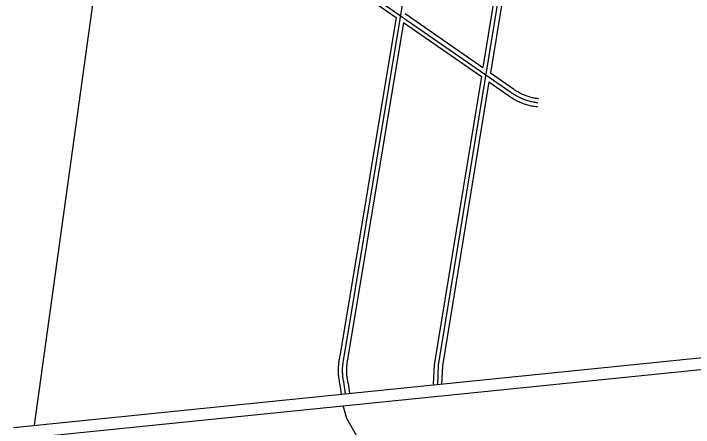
# Model space of a CAD drawing. Extents: x 3313442 to 3351311, y 721974 to 747360.
# Drawn here: x 3344521 to 3346991, y 736898 to 738402 of the extents above; entities that cross this region are included whole.
import ezdxf

# ---------------------------------------------------------------- set-up
doc = ezdxf.new("R2010")
doc.units = 0
doc.layers.add('V-ROAD-CNTR', color=7, linetype='Continuous')

msp = doc.modelspace()

# ---------------------------------------------------------------- linework, layer by layer
at = {"layer": 'V-ROAD-CNTR'}
for points in [[(3346128.0187064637, 739608.9167550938), (3345721.0955203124, 737154.4146641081)], [(3346427.2841079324, 739344.292284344), (3346063.951834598, 737123.639725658), (3346060.6788411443, 737054.237864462)], [(3346412.481137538, 739346.7142795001), (3346225.7265110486, 738205.2905623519)], [(3346442.0870783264, 739341.8702891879), (3346253.02545645, 738186.3406002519)], [(3344596.9317686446, 736905.5351618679), (3344840.21828207, 738662.3176482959)], [(3345550.93186064, 738637.2046985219), (3345910.352141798, 738387.6991975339)], [(3345559.4858435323, 738649.526673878), (3346327.986306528, 738116.0427408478)], [(3345910.3531417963, 738387.700197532), (3345706.297549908, 737156.8676592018)], [(3345943.052076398, 738401.519169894), (3346225.7265110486, 738205.2905623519)], [(3345937.624087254, 738368.7702353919), (3345735.893490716, 737151.961669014)], [(3345937.623087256, 738368.7682353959), (3346220.36052178, 738172.4956279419)], [(3346220.361521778, 738172.4956279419), (3346049.008864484, 737125.209722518), (3346045.69587111, 737054.9448630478)], [(3346253.0244564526, 738186.3396002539), (3346336.54028942, 738128.364716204)], [(3346247.659467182, 738153.5456658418), (3346078.8948047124, 737122.0697287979), (3346075.661811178, 737053.530865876)], [(3346247.6584671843, 738153.5456658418), (3346319.432323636, 738103.720765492)], [(3346327.986306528, 738116.0427408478), (3346331.2353000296, 738113.6987455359), (3346334.531293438, 738111.420750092), (3346337.871286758, 738109.2087545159), (3346341.2552799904, 738107.063758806), (3346344.681273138, 738104.9857629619), (3346348.148266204, 738102.9777669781), (3346351.6542591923, 738101.039770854), (3346355.1982521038, 738099.170774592), (3346358.7792449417, 738097.3737781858), (3346362.39523771, 738095.648781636), (3346366.044230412, 738093.995784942), (3346369.7262230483, 738092.4167881), (3346373.439215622, 738090.910791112), (3346377.181208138, 738089.479793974), (3346380.951200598, 738088.123796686), (3346384.7471930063, 738086.8427992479), (3346388.568185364, 738085.6378016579), (3346392.4121776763, 738084.5098039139), (3346396.279169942, 738083.458806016), (3346400.1651621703, 738082.4848079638), (3346404.07015436, 738081.5888097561), (3346407.9921465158, 738080.77181139), (3346411.9291386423, 738080.0318128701), (3346415.881130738, 738079.37181419), (3346419.8451228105, 738078.7898153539), (3346423.8201148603, 738078.2878163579), (3346425.929110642, 738078.0538168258)], [(3346336.762288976, 738128.207716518), (3346339.8882827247, 738125.95172103), (3346342.937276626, 738123.8447252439), (3346346.028270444, 738121.7977293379), (3346349.1612641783, 738119.81173331), (3346352.3302578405, 738117.889737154), (3346355.536251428, 738116.0327408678), (3346358.782244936, 738114.2387444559), (3346362.0612383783, 738112.5097479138), (3346365.373231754, 738110.8477512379), (3346368.72022506, 738109.2507544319), (3346372.0952183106, 738107.72175749), (3346375.5022114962, 738106.260760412), (3346378.937204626, 738104.8677631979), (3346382.3991977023, 738103.543765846), (3346385.8881907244, 738102.2887683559), (3346389.4011836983, 738101.102770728), (3346392.9361766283, 738099.988772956), (3346396.491169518, 738098.944775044), (3346400.07016236, 738097.972776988), (3346403.6661551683, 738097.0707787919), (3346407.2771479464, 738096.2427804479), (3346410.907140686, 738095.48678196), (3346414.5501334, 738094.8017833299), (3346418.2061260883, 738094.1907845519), (3346421.874118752, 738093.6527856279), (3346425.5871113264, 738093.183786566), (3346427.583107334, 738092.9627870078)], [(3346319.21032408, 738103.877765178), (3346322.582317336, 738101.4457700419), (3346326.1253102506, 738098.99677494), (3346329.714303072, 738096.6197796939), (3346333.3492958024, 738094.315784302), (3346337.032288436, 738092.0817887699), (3346340.7602809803, 738089.922793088), (3346344.526273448, 738087.8407972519), (3346348.33526583, 738085.83180127), (3346352.18525813, 738083.8998051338), (3346356.0702503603, 738082.04680884), (3346359.9932425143, 738080.2698123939), (3346363.9502346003, 738078.5728157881), (3346367.941226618, 738076.953819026), (3346371.963218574, 738075.4158221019), (3346376.0142104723, 738073.958825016), (3346380.0932023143, 738072.5828277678), (3346384.2001941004, 738071.28683036), (3346388.333185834, 738070.0748327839), (3346392.488177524, 738068.944835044), (3346396.6641691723, 738067.898837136), (3346400.863160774, 738066.9348390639), (3346405.0771523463, 738066.0568408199), (3346409.3081438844, 738065.2618424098), (3346413.5561353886, 738064.552843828), (3346417.816126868, 738063.9268450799), (3346422.0531183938, 738063.3918461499), (3346424.27511395, 738063.1448466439)], [(3344521.3879197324, 736897.860177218), (3347214.862532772, 737171.4916299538)], [(3345706.4795495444, 737157.785657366), (3345705.523551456, 737153.6416656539), (3345704.618553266, 737149.3376742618), (3345703.797554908, 737145.0156829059), (3345703.059556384, 737140.6766915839), (3345702.408557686, 737136.326700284), (3345701.8405588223, 737131.9657090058), (3345701.358559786, 737127.592717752), (3345700.9615605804, 737123.2117265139), (3345700.649561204, 737118.8237352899), (3345700.423561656, 737114.429744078), (3345700.2835619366, 737110.0317528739), (3345700.2285620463, 737105.6337616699), (3345700.2595619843, 737101.234770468), (3345700.3765617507, 737096.836779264), (3345700.5795613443, 737092.44378805), (3345700.86656077, 737088.0527968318), (3345701.2405600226, 737083.6688055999), (3345701.698559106, 737079.2958143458), (3345702.24155802, 737074.929823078), (3345702.870556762, 737070.57383179), (3345703.583555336, 737066.2338404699), (3345704.3815537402, 737061.9078491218), (3345705.263551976, 737057.5978577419), (3345706.218550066, 737053.3528662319), (3345706.574549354, 737051.8598692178)], [(3345721.0955203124, 737154.4146641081), (3345720.1725221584, 737150.412672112), (3345719.327523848, 737146.39368015), (3345718.560525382, 737142.35868822), (3345717.8725267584, 737138.3096963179), (3345717.264527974, 737134.2487044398), (3345716.7345290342, 737130.1757125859), (3345716.284529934, 737126.0937207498), (3345715.913530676, 737122.002728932), (3345715.622531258, 737117.906737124), (3345715.4115316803, 737113.8047453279), (3345715.2805319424, 737109.6997535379), (3345715.2295320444, 737105.59376175), (3345715.2585319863, 737101.486769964), (3345715.367531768, 737097.3807781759), (3345715.55653139, 737093.2787863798), (3345715.8245308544, 737089.1797945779), (3345716.1735301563, 737085.087802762), (3345716.6015292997, 737081.0038109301), (3345717.108528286, 737076.927819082), (3345717.695527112, 737072.8628272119), (3345718.3615257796, 737068.810835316), (3345719.10652429, 737064.771843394), (3345719.9295226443, 737060.7478514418), (3345720.83152084, 737056.7408594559), (3345721.165520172, 737055.3408622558)], [(3345735.7114910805, 737151.0436708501), (3345734.82149286, 737147.1836785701), (3345734.03649443, 737143.4496860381), (3345733.3234958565, 737139.7016935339), (3345732.6854971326, 737135.942701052), (3345732.1204982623, 737132.170708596), (3345731.628499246, 737128.385716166), (3345731.210500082, 737124.5947237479), (3345730.865500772, 737120.79373135), (3345730.5955013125, 737116.9897389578), (3345730.399501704, 737113.179746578), (3345730.2775019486, 737109.3677542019), (3345730.230502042, 737105.5537618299), (3345730.2575019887, 737101.73876946), (3345730.3585017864, 737097.924777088), (3345730.5335014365, 737094.11378471), (3345730.7825009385, 737090.3067923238), (3345731.10650029, 737086.506799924), (3345731.504499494, 737082.711807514), (3345731.9754985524, 737078.9258150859), (3345732.5204974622, 737075.151822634), (3345733.1394962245, 737071.3878301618), (3345733.8314948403, 737067.635837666), (3345734.595493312, 737063.8978451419), (3345735.4444916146, 737060.12885268), (3345735.75649099, 737058.821855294)], [(3344525.890910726, 736855.4802619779), (3347219.169524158, 737129.0917147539)], [(3345706.320549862, 737053.1898665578), (3345711.4025396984, 737018.1119367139)], [(3345721.165520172, 737055.3408622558), (3345726.247510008, 737020.262932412)], [(3345736.010490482, 737057.4918579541), (3345741.092480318, 737022.4139281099)], [(3345718.710525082, 736973.9990249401), (3345730.757500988, 736931.3711101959), (3345767.3744277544, 736867.7032375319), (3346843.988274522, 735200.883571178)]]:
    msp.add_lwpolyline(points, dxfattribs=at)

doc.saveas('drawing.dxf')
